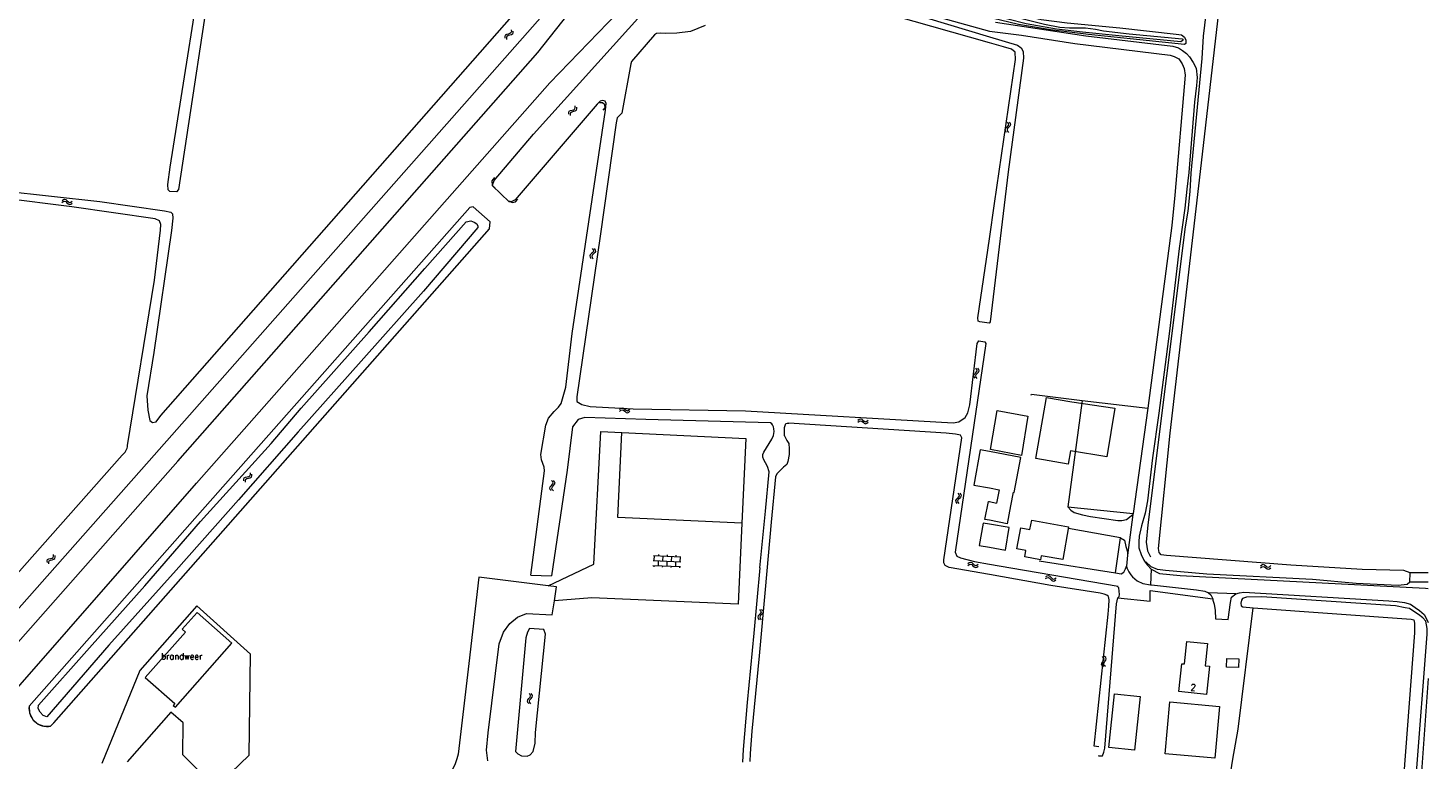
# Model space of a CAD drawing. Header units: metres. Extents: x 189705 to 199106, y 581686 to 588448.
# Tile 471 of 555: x 198767 to 199106, y 585169 to 585346. Entities that reach past the tile are written whole.
import ezdxf

# ---------------------------------------------------------------- set-up
doc = ezdxf.new("R2010")
doc.units = ezdxf.units.M
doc.layers.add('B-WA-OG-GBKN-G', color=7, linetype='Continuous', lineweight=18)
doc.styles.add('Style-STANDARD', font='STANDARD.shx')

msp = doc.modelspace()

# ---------------------------------------------------------------- linework, layer by layer
at = {"layer": 'B-WA-OG-GBKN-G'}
for p, q in [((198882.75, 585344.734), (198882.472, 585344.558)), ((198883.151, 585344.813), (198882.75, 585344.734)), ((198883.556, 585344.901), (198883.151, 585344.813)), ((198883.829, 585345.078), (198883.556, 585344.901)), ((198883.937, 585345.389), (198883.829, 585345.078)), ((198883.923, 585345.796), (198883.937, 585345.389)), ((198884.224, 585344.77), (198883.94, 585344.587)), ((198884.33, 585345.08), (198884.224, 585344.77)), ((198884.312, 585345.487), (198884.33, 585345.08)), ((198882.472, 585344.558), (198882.362, 585344.239)), ((198882.362, 585344.239), (198882.378, 585343.83)), ((198882.863, 585344.248), (198882.751, 585343.93)), ((198882.751, 585343.93), (198882.767, 585343.522)), ((198883.141, 585344.424), (198882.863, 585344.248)), ((198883.541, 585344.506), (198883.141, 585344.424)), ((198883.94, 585344.587), (198883.541, 585344.506)), ((198897.888, 585325.796), (198897.991, 585326.106)), ((198897.907, 585325.389), (198897.888, 585325.796)), ((198897.991, 585326.106), (198898.275, 585326.291)), ((198898.275, 585326.291), (198898.674, 585326.373)), ((198898.281, 585325.489), (198898.388, 585325.8)), ((198898.297, 585325.082), (198898.281, 585325.489)), ((198898.388, 585325.8), (198898.661, 585325.978)), ((198898.661, 585325.978), (198899.066, 585326.068)), ((198898.674, 585326.373), (198899.073, 585326.457)), ((198899.066, 585326.068), (198899.466, 585326.149)), ((198899.073, 585326.457), (198899.351, 585326.634)), ((198899.351, 585326.634), (198899.461, 585326.952)), ((198899.461, 585326.952), (198899.443, 585327.361)), ((198899.466, 585326.149), (198899.743, 585326.326)), ((198899.743, 585326.326), (198899.852, 585326.645)), ((198899.852, 585326.645), (198899.834, 585327.054)), ((199003.913, 585321.935), (199003.779, 585321.634)), ((199003.779, 585321.634), (199003.865, 585321.308)), ((199003.865, 585321.308), (199004.105, 585320.977)), ((199004.201, 585322.223), (199003.913, 585321.935)), ((199004.49, 585322.521), (199004.201, 585322.223)), ((199004.41, 585321.895), (199004.276, 585321.594)), ((199004.276, 585321.594), (199004.36, 585321.268)), ((199004.298, 585323.469), (199004.536, 585323.139)), ((199004.36, 585321.268), (199004.6, 585320.937)), ((199004.697, 585322.185), (199004.41, 585321.895)), ((199004.619, 585322.821), (199004.49, 585322.521)), ((199004.536, 585323.139), (199004.619, 585322.821)), ((199004.984, 585322.473), (199004.697, 585322.185)), ((199004.793, 585323.429), (199005.034, 585323.1)), ((199005.118, 585322.784), (199004.984, 585322.473)), ((199005.034, 585323.1), (199005.118, 585322.784)), ((198774.814, 585303.966), (198775.143, 585304.207)), ((198774.85, 585304.461), (198775.177, 585304.704)), ((198775.143, 585304.207), (198775.46, 585304.292)), ((198775.177, 585304.704), (198775.493, 585304.791)), ((198775.46, 585304.292), (198775.761, 585304.165)), ((198775.493, 585304.791), (198775.805, 585304.659)), ((198775.761, 585304.165), (198776.061, 585303.879)), ((198775.805, 585304.659), (198776.095, 585304.375)), ((198776.061, 585303.879), (198776.352, 585303.593)), ((198776.095, 585304.375), (198776.388, 585304.09)), ((198776.388, 585304.09), (198776.69, 585303.959)), ((198776.69, 585303.959), (198777.015, 585304.045)), ((198777.015, 585304.045), (198777.344, 585304.288)), ((198776.352, 585303.593), (198776.654, 585303.462)), ((198776.654, 585303.462), (198776.979, 585303.55)), ((198776.979, 585303.55), (198777.308, 585303.793)), ((198903.112, 585291.292), (198902.966, 585290.997)), ((198902.966, 585290.997), (198903.038, 585290.667)), ((198903.038, 585290.667), (198903.265, 585290.327)), ((198903.412, 585291.568), (198903.112, 585291.292)), ((198903.712, 585291.855), (198903.412, 585291.568)), ((198903.607, 585291.232), (198903.461, 585290.936)), ((198903.461, 585290.936), (198903.531, 585290.607)), ((198903.531, 585290.607), (198903.758, 585290.267)), ((198903.559, 585292.81), (198903.783, 585292.47)), ((198903.905, 585291.51), (198903.607, 585291.232)), ((198903.853, 585292.149), (198903.712, 585291.855)), ((198903.783, 585292.47), (198903.853, 585292.149)), ((198904.204, 585291.787), (198903.905, 585291.51)), ((198904.052, 585292.75), (198904.279, 585292.411)), ((198904.351, 585292.092), (198904.204, 585291.787)), ((198904.279, 585292.411), (198904.351, 585292.092)), ((198996.908, 585263.468), (198996.664, 585263.796)), ((198996.866, 585262.841), (198996.996, 585263.143)), ((198996.996, 585263.143), (198996.908, 585263.468)), ((198997.404, 585263.434), (198997.159, 585263.762)), ((198997.364, 585262.807), (198997.493, 585263.109)), ((198997.493, 585263.109), (198997.404, 585263.434)), ((198996.17, 585261.942), (198996.3, 585262.254)), ((198996.259, 585261.627), (198996.17, 585261.942)), ((198996.503, 585261.301), (198996.259, 585261.627)), ((198996.3, 585262.254), (198996.583, 585262.546)), ((198996.583, 585262.546), (198996.866, 585262.841)), ((198996.67, 585261.911), (198996.795, 585262.213)), ((198996.756, 585261.595), (198996.67, 585261.911)), ((198996.999, 585261.267), (198996.756, 585261.595)), ((198996.795, 585262.213), (198997.079, 585262.515)), ((198997.079, 585262.515), (198997.364, 585262.807)), ((198910.224, 585253.771), (198910.528, 585254.043)), ((198910.233, 585253.274), (198910.539, 585253.544)), ((198910.528, 585254.043), (198910.834, 585254.158)), ((198910.539, 585253.544), (198910.847, 585253.658)), ((198910.834, 585254.158), (198911.157, 585254.055)), ((198910.847, 585253.658), (198911.158, 585253.559)), ((198911.157, 585254.055), (198911.472, 585253.799)), ((198911.158, 585253.559), (198911.483, 585253.302)), ((198911.472, 585253.799), (198911.789, 585253.542)), ((198911.483, 585253.302), (198911.798, 585253.043)), ((198911.789, 585253.542), (198912.102, 585253.439)), ((198911.798, 585253.043), (198912.111, 585252.94)), ((198912.102, 585253.439), (198912.418, 585253.554)), ((198912.111, 585252.94), (198912.427, 585253.058)), ((198912.418, 585253.554), (198912.724, 585253.826)), ((198912.427, 585253.058), (198912.733, 585253.329)), ((198968.056, 585251.124), (198968.361, 585251.394)), ((198968.062, 585250.628), (198968.369, 585250.896)), ((198968.361, 585251.394), (198968.668, 585251.508)), ((198968.369, 585250.896), (198968.678, 585251.007)), ((198968.668, 585251.508), (198968.99, 585251.403)), ((198968.678, 585251.007), (198968.988, 585250.907)), ((198968.988, 585250.907), (198969.312, 585250.648)), ((198968.99, 585251.403), (198969.304, 585251.144)), ((198969.304, 585251.144), (198969.62, 585250.886)), ((198969.312, 585250.648), (198969.626, 585250.387)), ((198969.62, 585250.886), (198969.932, 585250.781)), ((198969.626, 585250.387), (198969.938, 585250.282)), ((198969.932, 585250.781), (198970.249, 585250.894)), ((198969.938, 585250.282), (198970.255, 585250.398)), ((198970.249, 585250.894), (198970.556, 585251.164)), ((198970.255, 585250.398), (198970.562, 585250.668)), ((198818.979, 585236.858), (198819.09, 585237.166)), ((198818.989, 585236.451), (198818.979, 585236.858)), ((198819.09, 585237.166), (198819.378, 585237.344)), ((198819.365, 585236.543), (198819.479, 585236.851)), ((198819.372, 585236.135), (198819.365, 585236.543)), ((198819.378, 585237.344), (198819.778, 585237.417)), ((198819.479, 585236.851), (198819.756, 585237.023)), ((198819.756, 585237.023), (198820.163, 585237.103)), ((198819.778, 585237.417), (198820.18, 585237.492)), ((198820.163, 585237.103), (198820.565, 585237.175)), ((198820.18, 585237.492), (198820.461, 585237.663)), ((198820.461, 585237.663), (198820.579, 585237.978)), ((198820.565, 585237.175), (198820.846, 585237.346)), ((198820.579, 585237.978), (198820.571, 585238.387)), ((198820.846, 585237.346), (198820.962, 585237.662)), ((198820.962, 585237.662), (198820.954, 585238.071)), ((198893.948, 585236.236), (198893.689, 585236.552)), ((198893.935, 585235.607), (198894.05, 585235.915)), ((198894.05, 585235.915), (198893.948, 585236.236)), ((198894.445, 585236.224), (198894.186, 585236.541)), ((198894.433, 585235.595), (198894.549, 585235.903)), ((198894.549, 585235.903), (198894.445, 585236.224)), ((198893.278, 585234.678), (198893.395, 585234.996)), ((198893.381, 585234.367), (198893.278, 585234.678)), ((198893.64, 585234.053), (198893.381, 585234.367)), ((198893.395, 585234.996), (198893.665, 585235.301)), ((198893.665, 585235.301), (198893.935, 585235.607)), ((198893.779, 585234.67), (198893.891, 585234.977)), ((198893.88, 585234.358), (198893.779, 585234.67)), ((198894.137, 585234.041), (198893.88, 585234.358)), ((198893.891, 585234.977), (198894.161, 585235.291)), ((198894.161, 585235.291), (198894.433, 585235.595)), ((198992.502, 585232.512), (198992.21, 585232.218)), ((198992.324, 585233.462), (198992.557, 585233.128)), ((198992.635, 585232.809), (198992.502, 585232.512)), ((198992.557, 585233.128), (198992.635, 585232.809)), ((198992.818, 585233.415), (198993.054, 585233.083)), ((198993.134, 585232.766), (198992.995, 585232.457)), ((198993.054, 585233.083), (198993.134, 585232.766)), ((198991.917, 585231.934), (198991.779, 585231.634)), ((198991.779, 585231.634), (198991.86, 585231.307)), ((198991.86, 585231.307), (198992.095, 585230.973)), ((198992.21, 585232.218), (198991.917, 585231.934)), ((198992.413, 585231.886), (198992.276, 585231.587)), ((198992.276, 585231.587), (198992.354, 585231.26)), ((198992.354, 585231.26), (198992.59, 585230.926)), ((198992.704, 585232.172), (198992.413, 585231.886)), ((198992.995, 585232.457), (198992.704, 585232.172)), ((198771.269, 585217.01), (198771.367, 585217.322)), ((198771.295, 585216.604), (198771.269, 585217.01)), ((198771.367, 585217.322), (198771.648, 585217.512)), ((198771.648, 585217.512), (198772.045, 585217.601)), ((198771.668, 585216.711), (198771.769, 585217.023)), ((198771.691, 585216.304), (198771.668, 585216.711)), ((198771.769, 585217.023), (198772.039, 585217.206)), ((198772.039, 585217.206), (198772.442, 585217.303)), ((198772.045, 585217.601), (198772.443, 585217.692)), ((198772.442, 585217.303), (198772.84, 585217.391)), ((198772.443, 585217.692), (198772.717, 585217.874)), ((198772.717, 585217.874), (198772.822, 585218.194)), ((198772.822, 585218.194), (198772.797, 585218.602)), ((198772.84, 585217.391), (198773.115, 585217.573)), ((198773.115, 585217.573), (198773.218, 585217.894)), ((198773.218, 585217.894), (198773.193, 585218.302)), ((198918.305, 585215.9), (198924.998, 585215.613)), ((198918.356, 585217.097), (198925.05, 585216.81)), ((198918.407, 585218.296), (198925.101, 585218.008)), ((198918.504, 585215.892), (198918.492, 585215.592)), ((198918.607, 585218.287), (198918.556, 585217.088)), ((198919.605, 585217.043), (198919.553, 585215.846)), ((198919.669, 585218.542), (198919.656, 585218.242)), ((198920.602, 585215.801), (198920.59, 585215.502)), ((198920.705, 585218.197), (198920.654, 585216.998)), ((198921.703, 585216.953), (198921.652, 585215.756)), ((198921.767, 585218.452), (198921.754, 585218.152)), ((198922.701, 585215.711), (198922.688, 585215.412)), ((198922.803, 585218.107), (198922.752, 585216.908)), ((198923.801, 585216.863), (198923.75, 585215.666)), ((198923.865, 585218.362), (198923.852, 585218.062)), ((198924.799, 585215.621), (198924.786, 585215.322)), ((198924.901, 585218.017), (198924.85, 585216.818)), ((198994.748, 585215.914), (198995.077, 585216.154)), ((198994.785, 585216.409), (198995.112, 585216.652)), ((198995.077, 585216.154), (198995.394, 585216.239)), ((198995.112, 585216.652), (198995.427, 585216.739)), ((198995.394, 585216.239), (198995.695, 585216.112)), ((198995.427, 585216.739), (198995.739, 585216.606)), ((198995.695, 585216.112), (198995.995, 585215.826)), ((198995.739, 585216.606), (198996.03, 585216.321)), ((198995.995, 585215.826), (198996.285, 585215.539)), ((198996.03, 585216.321), (198996.322, 585216.036)), ((198996.285, 585215.539), (198996.587, 585215.408)), ((198996.322, 585216.036), (198996.624, 585215.905)), ((198996.587, 585215.408), (198996.913, 585215.496)), ((198996.624, 585215.905), (198996.949, 585215.991)), ((198996.913, 585215.496), (198997.242, 585215.738)), ((198996.949, 585215.991), (198997.279, 585216.233)), ((199065.82, 585215.803), (199066.123, 585216.075)), ((199065.83, 585215.306), (199066.135, 585215.577)), ((199066.123, 585216.075), (199066.429, 585216.191)), ((199066.135, 585215.577), (199066.443, 585215.69)), ((199066.429, 585216.191), (199066.752, 585216.088)), ((199066.443, 585215.69), (199066.754, 585215.592)), ((199066.752, 585216.088), (199067.068, 585215.832)), ((199066.754, 585215.592), (199067.079, 585215.335)), ((199067.068, 585215.832), (199067.385, 585215.575)), ((199067.385, 585215.575), (199067.698, 585215.473)), ((199067.698, 585215.473), (199068.014, 585215.589)), ((199068.014, 585215.589), (199068.319, 585215.861)), ((199013.625, 585212.702), (199013.965, 585212.926)), ((199013.685, 585213.195), (199014.024, 585213.422)), ((199013.965, 585212.926), (199014.286, 585212.996)), ((199014.024, 585213.422), (199014.343, 585213.494)), ((199014.286, 585212.996), (199014.58, 585212.855)), ((199014.343, 585213.494), (199014.648, 585213.347)), ((199014.58, 585212.855), (199014.867, 585212.555)), ((199014.648, 585213.347), (199014.925, 585213.048)), ((199014.867, 585212.555), (199015.143, 585212.255)), ((199014.925, 585213.048), (199015.203, 585212.75)), ((199015.143, 585212.255), (199015.438, 585212.109)), ((199015.203, 585212.75), (199015.499, 585212.604)), ((199015.438, 585212.109), (199015.768, 585212.181)), ((199015.499, 585212.604), (199015.828, 585212.674)), ((199015.768, 585212.181), (199016.108, 585212.408)), ((199015.828, 585212.674), (199016.168, 585212.901)), ((199067.079, 585215.335), (199067.395, 585215.077)), ((199067.395, 585215.077), (199067.708, 585214.974)), ((199067.708, 585214.974), (199068.024, 585215.092)), ((199068.024, 585215.092), (199068.329, 585215.364)), ((198943.877, 585203.701), (198943.754, 585203.396)), ((198943.754, 585203.396), (198943.851, 585203.073)), ((198943.851, 585203.073), (198944.103, 585202.751)), ((198944.155, 585203.999), (198943.877, 585203.701)), ((198944.433, 585204.308), (198944.155, 585203.999)), ((198944.208, 585205.248), (198944.458, 585204.926)), ((198944.375, 585203.678), (198944.253, 585203.373)), ((198944.253, 585203.373), (198944.347, 585203.05)), ((198944.347, 585203.05), (198944.599, 585202.728)), ((198944.652, 585203.979), (198944.375, 585203.678)), ((198944.551, 585204.612), (198944.433, 585204.308)), ((198944.458, 585204.926), (198944.551, 585204.612)), ((198944.928, 585204.277), (198944.652, 585203.979)), ((198944.704, 585205.226), (198944.956, 585204.905)), ((198945.052, 585204.592), (198944.928, 585204.277)), ((198944.956, 585204.905), (198945.052, 585204.592)), ((199027.249, 585191.893), (199027.326, 585192.223)), ((199027.388, 585191.597), (199027.249, 585191.893)), ((199027.326, 585192.223), (199027.558, 585192.557)), ((199027.728, 585193.52), (199027.433, 585193.803)), ((199027.558, 585192.557), (199027.789, 585192.894)), ((199027.867, 585193.213), (199027.728, 585193.52)), ((199027.747, 585191.945), (199027.821, 585192.263)), ((199027.884, 585191.647), (199027.747, 585191.945)), ((199027.789, 585192.894), (199027.867, 585193.213)), ((199027.821, 585192.263), (199028.052, 585192.607)), ((199028.222, 585193.567), (199027.928, 585193.851)), ((199028.052, 585192.607), (199028.286, 585192.942)), ((199028.364, 585193.261), (199028.222, 585193.567)), ((199028.286, 585192.942), (199028.364, 585193.261)), ((199027.683, 585191.316), (199027.388, 585191.597)), ((199028.177, 585191.363), (199027.884, 585191.647)), ((198887.831, 585183.011), (198887.946, 585183.329)), ((198887.935, 585182.7), (198887.831, 585183.011)), ((198888.195, 585182.387), (198887.935, 585182.7)), ((198887.946, 585183.329), (198888.215, 585183.635)), ((198888.215, 585183.635), (198888.484, 585183.942)), ((198888.495, 585184.571), (198888.235, 585184.886)), ((198888.332, 585183.005), (198888.442, 585183.311)), ((198888.434, 585182.692), (198888.332, 585183.005)), ((198888.691, 585182.377), (198888.434, 585182.692)), ((198888.442, 585183.311), (198888.712, 585183.627)), ((198888.484, 585183.942), (198888.598, 585184.251)), ((198888.598, 585184.251), (198888.495, 585184.571)), ((198888.712, 585183.627), (198888.982, 585183.932)), ((198888.992, 585184.561), (198888.732, 585184.877)), ((198888.982, 585183.932), (198889.097, 585184.241)), ((198889.097, 585184.241), (198888.992, 585184.561))]:
    msp.add_line(p, q, dxfattribs=at)
at = {"layer": 'B-WA-OG-GBKN-G', "flags": 128}
for points in [[(199071.293, 585500), (199052.571, 585349.659), (199051.872, 585344.255), (199051.547, 585338.901), (199048.876, 585311.083), (199048.677, 585306.58), (199048.152, 585301.851), (199047.552, 585298.024), (199038.461, 585225.724), (199038.061, 585221.572), (199038.387, 585219.445), (199039.012, 585218.17), (199039.116, 585218.02)], [(199102.13, 585214.155), (199100.602, 585214.694), (199090.472, 585214.954), (199073.138, 585215.982), (199043.001, 585218.349), (199041.727, 585218.508), (199041.175, 585219.054), (199041.035, 585220.036), (199043.89, 585248.034), (199051.497, 585313.598), (199057.772, 585368.475), (199066.119, 585441.446), (199072.606, 585492.182), (199073.365, 585500)], [(198821.159, 585426.721), (198816.728, 585398.409), (198812.305, 585367.302), (198803.16, 585307.101), (198802.671, 585306.519), (198801.066, 585306.609), (198800.585, 585306.995), (198800.52, 585308.296), (198801.141, 585312.496), (198810.721, 585373.276), (198818.731, 585426.754)], [(198668.077, 585091.639), (198679.526, 585102.733), (198690.525, 585114.195), (198737.385, 585167.026), (198802.933, 585241.234), (198890.364, 585340.332), (198903.518, 585357.046), (198908.095, 585362.783)], [(198949.314, 585361.874), (198954.527, 585360.011), (198955.59, 585359.852), (198972.317, 585354.269), (198983.595, 585350.427), (198988.333, 585348.716), (199000, 585345.484)], [(198724.044, 585159.79), (198734.091, 585171.392), (198797.218, 585242.629), (198897.622, 585356.346)], [(198760.561, 585306.783), (198784.055, 585304.226), (198799.771, 585301.893), (198801.257, 585301.622), (198801.67, 585301.162), (198801.721, 585300.15), (198801.398, 585297.156), (198797.182, 585267.558), (198795.455, 585257.073), (198795.663, 585253.558), (198796.144, 585251.045), (198796.801, 585250.59), (198797.673, 585250.715), (198798.875, 585252.264), (198891.772, 585357.855)], [(198761.282, 585183.075), (198807.464, 585235.846), (198893.284, 585333.006), (198909.707, 585349.923), (198915.59, 585355.929)], [(198958.449, 585356.747), (199000, 585344.149)], [(199000, 585351.811), (199010.03, 585348.866), (199012.576, 585348.302), (199018.888, 585347.527), (199031.65, 585346.351), (199045.308, 585344.795), (199046.648, 585344.593), (199047.361, 585344.053), (199047.712, 585343.328), (199047.661, 585342.509), (199047.338, 585342.311), (199036.53, 585343.391), (199024.039, 585344.682), (199014.818, 585345.81), (199007.019, 585347.11), (199000.634, 585348.628), (199000, 585348.829)], [(198888.706, 585213.523), (198892.018, 585238.84), (198891.932, 585239.715), (198891.223, 585241.502), (198891.103, 585242.806), (198892.286, 585249.959), (198892.987, 585251.617), (198894.295, 585253.237), (198895.352, 585254.323), (198896.051, 585255.231), (198897.134, 585259.19), (198898.729, 585272.161), (198906.814, 585326.356), (198906.957, 585327.985), (198906.743, 585328.516), (198906.174, 585328.656), (198905.486, 585328.52), (198904.758, 585327.796), (198884.828, 585304.563), (198883.879, 585304.106), (198883.419, 585304.135), (198879.345, 585307.964), (198879.427, 585308.424), (198879.728, 585309.262), (198889.317, 585320.517), (198916.084, 585350.217)], [(199000, 585342.685), (198976.896, 585349.199)], [(199000, 585350.794), (199006.884, 585348.836), (199013.384, 585347.195), (199017.084, 585346.507), (199019.47, 585346.318), (199021.703, 585346.35), (199023.348, 585346.32), (199025.792, 585346.002), (199027.68, 585345.622), (199033.909, 585344.874), (199046.755, 585343.619), (199046.998, 585343.334), (199046.492, 585342.911), (199031.415, 585344.399), (199022.593, 585345.234), (199016.313, 585345.964), (199008.881, 585347.262), (199000, 585349.526)], [(198931.023, 585346.845), (198927.399, 585345.438), (198924.095, 585344.982), (198921.464, 585344.972), (198920.214, 585345.032), (198919.15, 585344.979), (198918.682, 585344.589), (198913.12, 585338.169), (198912.95, 585337.554), (198910.747, 585325.656), (198909.624, 585324.503), (198909.378, 585323.254), (198905.526, 585295.805), (198899.802, 585256.771), (198899.835, 585255.643), (198901.032, 585254.949), (198903.104, 585254.469), (198913.538, 585253.89), (198940.771, 585253.403), (198991.232, 585250.479), (198992.578, 585250.729), (198994.145, 585251.778), (198994.767, 585252.904), (198995.246, 585254.829), (198997.002, 585269.729), (198997.454, 585270.39), (198998.912, 585270.147), (198999.149, 585269.749), (198991.658, 585219.125), (198992.072, 585218.193), (198993, 585217.773), (198996.365, 585216.897), (199000, 585216.237)], [(199000, 585345.484), (199007.825, 585344.567), (199020.757, 585342.545), (199043.868, 585339.675), (199044.844, 585339.325), (199045.945, 585338.8), (199046.82, 585337.574), (199047.271, 585336.449), (199047.496, 585334.798), (199045.05, 585305.703), (199044.301, 585298.373), (199038.431, 585254.093)], [(199001.496, 585347.667), (199023.408, 585344.372), (199044.518, 585341.901), (199045.869, 585341.476), (199046.845, 585340.851), (199047.845, 585340.076), (199048.596, 585339.301), (199049.496, 585337.925), (199050.172, 585336.524), (199050.423, 585334.298), (199050.248, 585332.297), (199049.748, 585328.319), (199048.451, 585311.233), (199047.951, 585307.18), (199047.427, 585302.552), (199046.078, 585292.795), (199043.755, 585272.756), (199041.157, 585252.868), (199039.583, 585241.985), (199038.384, 585231.553), (199037.785, 585228.576), (199036.885, 585225.549), (199036.385, 585223.022), (199036.26, 585221.621), (199036.285, 585220.145), (199036.861, 585218.569), (199037.461, 585217.219), (199037.846, 585216.688)], [(199000, 585344.149), (199006.794, 585342.089), (199007.709, 585341.48), (199008.173, 585340.596), (199008.289, 585338.986), (199004.567, 585311.409), (199000.148, 585274.999), (199000, 585274.787)], [(199000, 585295.124), (199001.253, 585303.699), (199006.341, 585338.606), (199006.277, 585340.38), (199005.325, 585341.103), (199003.405, 585341.725), (199000, 585342.685)], [(198906.233, 585326.305), (198906.702, 585326.888), (198906.635, 585327.633), (198906.07, 585328.123), (198905.323, 585328.083)], [(198879.863, 585310.016), (198879.23, 585309.2), (198879.298, 585308.169), (198880.033, 585307.443)], [(198790.756, 585245.036), (198797.269, 585285.093), (198798.759, 585297.198), (198798.831, 585298.606), (198798.501, 585299.462), (198797.493, 585299.967), (198777.197, 585302.874), (198760.487, 585304.978)], [(198883.393, 585304.323), (198884.155, 585303.96), (198884.983, 585304.124), (198885.547, 585304.752)], [(198878.609, 585297.534), (198878.821, 585299.29), (198874.693, 585302.911), (198873.833, 585302.767), (198805.893, 585225.943), (198766.856, 585181.779)], [(198817.716, 585231.805), (198802.524, 585214.723), (198786.254, 585196.602), (198771.162, 585179.189), (198770.274, 585179.524), (198769.543, 585180.296), (198769.045, 585181.203), (198769.166, 585181.996), (198781.558, 585195.94), (198794.938, 585210.937), (198808.495, 585226.559), (198825.635, 585245.513), (198832.877, 585254.095), (198849.427, 585272.549), (198862.924, 585287.906), (198872.971, 585299.233), (198874.101, 585299.484), (198874.906, 585299.214), (198875.581, 585298.752), (198875.836, 585298.228), (198875.834, 585297.866), (198862.626, 585282.41), (198847.459, 585265.424), (198832.178, 585248.316), (198817.716, 585231.805)], [(198772.087, 585176.906), (198772.856, 585177.747), (198878.609, 585297.534)], [(198997.269, 585275.17), (198997.202, 585275.976), (199000, 585295.124)], [(199000, 585274.787), (198999.94, 585274.701), (198997.706, 585274.961), (198997.269, 585275.17)], [(199010.17, 585257.25), (199010.202, 585257.454), (199022.522, 585255.914), (199019.025, 585230.122)], [(199019.716, 585243.718), (199019.135, 585240.475), (199011.237, 585241.889), (199013.885, 585256.681), (199019.968, 585255.593)], [(199007.783, 585242.573), (199000.251, 585244.05), (199001.875, 585253.465), (199009.36, 585252.13), (199007.783, 585242.573)], [(199019.968, 585255.593), (199030.417, 585254.06), (199028.501, 585242.247), (199019.716, 585243.718)], [(199022.522, 585255.914), (199038.431, 585254.093)], [(199038.431, 585254.093), (199034.858, 585228.5)], [(198946.82, 585250.541), (198916.607, 585251.319), (198901.799, 585251.78), (198900.171, 585251.317), (198898.814, 585249.529), (198897.484, 585239.026), (198893.686, 585213.418)], [(198944.253, 585215.304), (198945.648, 585229.045), (198946.53, 585238.596), (198946.158, 585239.87), (198945.606, 585240.763), (198945.205, 585241.529), (198944.955, 585242.166), (198944.986, 585242.852), (198945.244, 585243.409), (198947.172, 585246.522), (198947.61, 585247.409), (198947.719, 585248.425), (198947.673, 585249.086), (198947.575, 585249.569), (198947.375, 585249.977), (198947.174, 585250.259), (198946.82, 585250.541)], [(198950.252, 585247.365), (198950.237, 585248.813), (198950.241, 585249.373), (198950.372, 585249.855), (198950.604, 585250.336), (198950.909, 585250.41), (198951.291, 585250.458)], [(199000, 585213.688), (198990.256, 585215.412), (198989.29, 585215.892), (198988.931, 585216.543), (198988.948, 585217.308), (198993.289, 585246.857), (198993.016, 585247.471), (198991.77, 585247.792), (198989.508, 585248.032), (198951.291, 585250.458)], [(198892.837, 585210.957), (198903.981, 585216.257), (198905.665, 585248.364), (198910.732, 585248.122)], [(198939.901, 585226.131), (198909.75, 585227.571), (198910.732, 585248.122)], [(198910.732, 585248.122), (198940.883, 585246.682), (198939.901, 585226.131)], [(198950.252, 585247.365), (198950.828, 585246.242), (198951.305, 585245.476), (198951.423, 585244.204), (198951.413, 585242.832), (198951.096, 585241.157), (198950.811, 585240.371), (198950.019, 585239.766), (198948.689, 585238.454), (198948.407, 585238.125), (198948.071, 585237.416), (198947.026, 585226.443), (198945.536, 585210.084), (198944.098, 585194.005), (198942.314, 585175.717), (198941.944, 585170.28), (198941.854, 585168.374)], [(198789.415, 585242.691), (198727.664, 585172.969), (198724.934, 585173.132)], [(199000, 585243.525), (198997.74, 585243.94), (198996.2, 585235.42), (199000, 585234.715)], [(199005.761, 585233.646), (199006.01, 585233.6), (199007.59, 585242.13), (199000, 585243.525)], [(199000, 585234.715), (199002.375, 585234.274)], [(199002.375, 585234.274), (199001.751, 585231.042)], [(199005.761, 585233.646), (199005.129, 585230.384)], [(199000, 585226.858), (198998.893, 585227.074), (198999.743, 585231.433), (199000, 585231.383)], [(199000, 585231.383), (199001.751, 585231.042)], [(199005.129, 585230.384), (199004.279, 585226.025), (199000, 585226.858)], [(199019.025, 585230.122), (199034.858, 585228.5)], [(199019.025, 585230.122), (199019.751, 585229.346), (199020.551, 585228.771), (199022.627, 585228.171), (199024.553, 585227.747), (199031.207, 585226.848), (199032.157, 585226.823), (199033.283, 585227.074), (199034.831, 585228.299)], [(198939.901, 585226.131), (198938.963, 585206.49), (198903.489, 585208.013), (198894.387, 585207.315)], [(199000, 585225.912), (198998.51, 585226.17), (198997.55, 585220.76), (199000, 585220.322)], [(199004.81, 585225.08), (199000, 585225.912)], [(199019.23, 585225.25), (199017.83, 585217.31), (199012.57, 585218.28), (199012.39, 585217.3), (199008.58, 585218.01), (199008.86, 585219.52), (199006.69, 585219.92), (199007.64, 585225.04), (199009.84, 585224.63), (199010.26, 585226.91), (199019.23, 585225.25)], [(199034.831, 585228.299), (199033.509, 585218.368)], [(199034.858, 585228.5), (199034.831, 585228.299)], [(199000, 585220.322), (199003.87, 585219.63), (199004.81, 585225.08)], [(199012.049, 585217.061), (199030.634, 585214.09), (199031.833, 585222.57), (199019.162, 585224.862)], [(199031.833, 585222.57), (199032.783, 585222.045), (199033.134, 585220.469), (199033.559, 585219.194), (199033.509, 585218.368)], [(199000, 585216.237), (199005.181, 585215.297), (199031.239, 585210.915)], [(199030.634, 585214.09), (199031.959, 585213.84), (199032.635, 585214.315), (199033.035, 585215.091), (199033.285, 585215.716)], [(199033.509, 585218.368), (199033.285, 585215.716)], [(199033.285, 585215.716), (199033.385, 585215.341), (199033.81, 585214.366), (199034.351, 585213.634)], [(199037.846, 585216.688), (199038.387, 585215.943), (199039.288, 585215.043)], [(199102.033, 585211.889), (199101.431, 585211.282), (199099.256, 585211.045), (199089.007, 585211.563), (199078.455, 585212.514), (199052.777, 585213.806), (199042.725, 585214.645), (199040.816, 585214.942), (199039.256, 585215.569), (199037.937, 585216.767)], [(198892.837, 585210.957), (198876.03, 585213.06), (198873.609, 585192.126), (198871.031, 585170.102), (198870.703, 585168.999), (198870.243, 585167.549), (198869.437, 585165.971), (198868.372, 585164.567), (198867.133, 585163.164), (198865.592, 585162.021), (198864.182, 585161.225), (198862.448, 585160.711), (198859.914, 585160.481), (198857.381, 585160.38), (198840.731, 585160.585), (198819.386, 585160.824), (198817.024, 585160.85)], [(198888.706, 585213.523), (198893.686, 585213.418)], [(198944.253, 585215.304), (198942.766, 585199.505), (198941.196, 585182.664), (198940.199, 585171.258), (198940.074, 585168.158)], [(199025.417, 585172.043), (199028.844, 585204.084), (199029.029, 585206.053), (199029.046, 585207.592), (199028.893, 585208.345), (199028.476, 585208.692), (199027.892, 585208.969), (199026.926, 585209.199), (199014.9, 585211.051), (199000, 585213.688)], [(199034.351, 585213.634), (199034.736, 585213.115), (199035.837, 585212.165), (199037.262, 585211.515), (199039.066, 585211.207)], [(199039.288, 585215.043), (199039.066, 585211.207)], [(199039.288, 585215.043), (199041.289, 585213.968), (199046.316, 585213.469), (199105.846, 585210.384), (199106.475, 585210.294)], [(199102.033, 585211.889), (199102.13, 585214.155)], [(199106.475, 585214.147), (199102.13, 585214.155)], [(198894.387, 585207.315), (198894.884, 585210.701), (198892.837, 585210.957)], [(199031.21, 585208.061), (199031.485, 585208.386), (199031.56, 585208.886), (199031.485, 585209.687), (199031.385, 585210.462), (199031.122, 585210.813)], [(199031.21, 585208.061), (199038.989, 585207.263), (199039.064, 585209.839), (199054.246, 585207.842)], [(199039.066, 585211.207), (199039.313, 585211.165)], [(199039.313, 585211.165), (199050.244, 585209.993), (199052.27, 585209.643), (199053.171, 585209.268)], [(199059.824, 585209.02), (199053.171, 585209.268)], [(199053.171, 585209.268), (199053.771, 585208.818), (199054.246, 585207.842)], [(199054.246, 585207.842), (199054.271, 585207.492), (199054.547, 585206.542), (199054.772, 585204.991), (199054.848, 585202.964), (199057.949, 585202.765), (199058.524, 585206.893), (199058.799, 585208.244), (199059.824, 585209.02)], [(199059.824, 585209.02), (199060.699, 585209.245), (199061.8, 585209.421), (199096.967, 585207.305), (199098.993, 585207.18), (199100.794, 585206.93), (199102.195, 585206.556), (199103.371, 585205.73), (199104.372, 585204.98), (199105.522, 585204.005), (199106.173, 585202.829), (199106.475, 585202.067)], [(199106.475, 585211.858), (199102.033, 585211.889)], [(198815.808, 585165.604), (198820.315, 585169.871), (198820.605, 585194.419), (198807.547, 585206.083), (198793.722, 585190.425), (198784.507, 585167.851)], [(198878.193, 585168.546), (198877.909, 585171.125), (198878.349, 585175.315), (198881.018, 585196.87), (198882.036, 585199.714), (198883.544, 585201.794), (198885.41, 585203.335), (198887.587, 585204.291), (198893.884, 585203.89), (198894.387, 585207.315)], [(199026.37, 585169.813), (199026.539, 585169.735), (199027.415, 585169.735), (199027.79, 585170.586), (199027.99, 585171.561), (199030.885, 585206.635), (199031.21, 585208.061)], [(199051.039, 585098.971), (199050.638, 585099.897), (199050.588, 585100.872), (199050.588, 585101.923), (199050.663, 585103.799), (199051.186, 585113.23), (199053.184, 585133.644), (199053.558, 585137.422), (199057.531, 585159.162), (199059.131, 585168.894), (199060.355, 585176.199), (199064.002, 585205.619)], [(199106.298, 585199.252), (199106.248, 585200.603), (199106.073, 585201.478), (199105.923, 585202.379), (199105.197, 585203.204), (199104.147, 585204.004), (199103.071, 585204.705), (199101.97, 585205.43), (199100.945, 585205.655), (199098.593, 585206.104), (199066.127, 585208.296), (199062.375, 585208.22), (199061.475, 585207.895), (199061.175, 585207.469), (199061, 585206.794), (199061.15, 585206.143), (199061.55, 585205.893), (199064.002, 585205.619)], [(199064.002, 585205.619), (199102.421, 585202.903), (199103.021, 585202.703), (199103.221, 585201.878), (199103.222, 585199.551), (199095.311, 585096.182), (199095.061, 585095.507), (199094.586, 585095.106), (199093.585, 585095.131), (199077.277, 585096.477), (199076.502, 585096.352), (199076.127, 585095.951), (199075.927, 585095.401), (199075.902, 585094.701), (199076.077, 585094), (199076.877, 585093.625), (199097.062, 585092.53)], [(198816.091, 585197.078), (198807.646, 585204.534), (198804.018, 585200.424), (198804.807, 585199.727), (198795.073, 585188.702), (198802.224, 585182.388), (198801.86, 585181.976), (198802.364, 585181.531), (198816.091, 585197.078)], [(198892.254, 585199.244), (198891.83, 585200.375), (198888.363, 585200.577), (198887.865, 585199.743), (198887.477, 585198.33), (198884.963, 585170.745), (198885.508, 585170.191), (198886.4, 585169.692), (198887.758, 585169.652), (198888.541, 585169.963), (198889.271, 585170.796), (198889.721, 585172.786), (198889.772, 585175.416), (198892.254, 585199.244)], [(199097.062, 585092.53), (199097.312, 585092.705), (199097.613, 585093.106), (199097.888, 585093.531), (199098.138, 585094.182), (199098.237, 585095.382), (199106.298, 585199.252)], [(199053.42, 585191.463), (199052.7, 585184.612), (199045.977, 585185.318), (199046.687, 585192.079), (199047.382, 585192.006), (199047.958, 585197.493), (199052.911, 585196.973), (199052.344, 585191.576), (199053.42, 585191.463)], [(199060.55, 585193.234), (199060.477, 585191.168), (199057.541, 585191.271), (199057.613, 585193.337), (199060.55, 585193.234)], [(199106.475, 585188.482), (199105.003, 585166.981), (199101.884, 585125.528), (199099.188, 585092.331), (199096.913, 585090.579)], [(198766.856, 585181.779), (198766.983, 585180.135), (198767.699, 585178.649), (198768.906, 585177.525), (198770.438, 585176.917), (198772.087, 585176.906)], [(199036.618, 585184.129), (199035.243, 585171.083), (199028.989, 585171.742), (199030.364, 585184.788), (199036.618, 585184.129)], [(199055.864, 585181.697), (199054.72, 585169.142), (199042.635, 585170.244), (199043.779, 585182.798), (199055.864, 585181.697)], [(198808.592, 585165.58), (198804.158, 585169.991), (198804.236, 585177.712), (198801.278, 585180.3), (198790.667, 585168.301)], [(199026.567, 585171.918), (199025.417, 585172.043)]]:
    msp.add_lwpolyline(points, dxfattribs=at)
at = {"layer": 'B-WA-OG-GBKN-G'}
for centre, radius, start, end in [((198787.698, 585245.229), 3.064, 304.08229, 356.39111), ((198771.29, 585181.295), 4.461, 173.77201, 280.28644)]:
    msp.add_arc(centre, radius, start, end, dxfattribs=at)

# ---------------------------------------------------------------- texts
at = {"layer": 'B-WA-OG-GBKN-G', "style": 'Style-STANDARD'}
msp.add_text('brandweer', height=1.6, dxfattribs=at).set_placement((198798.929, 585193.069))
msp.add_text('2', height=1.6, rotation=352.64762, dxfattribs=at).set_placement((199048.763, 585185.622))

doc.saveas('drawing.dxf')
